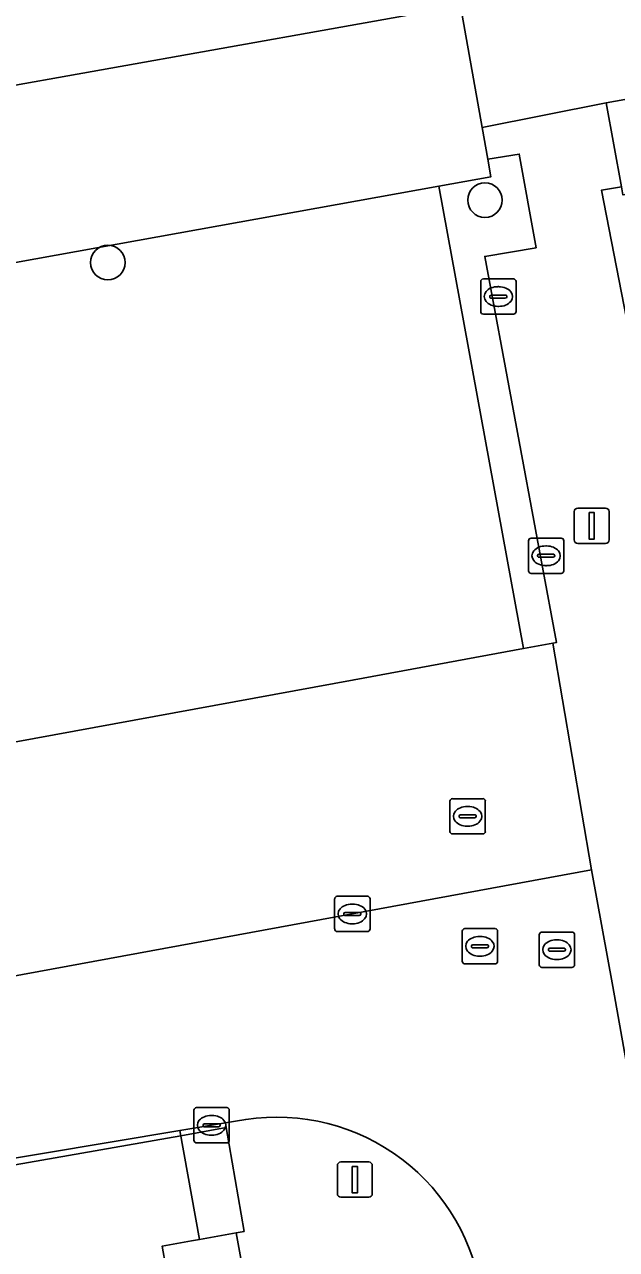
# Model space of a CAD drawing. Extents: x 157793 to 159380, y 380877 to 382313.
# Drawn here: x 158486.3 to 158503.06, y 381448 to 381482.72 of the extents above; entities that cross this region are included whole.
import ezdxf

# ---------------------------------------------------------------- set-up
doc = ezdxf.new("R2010")
doc.units = 0
for name, color, linetype in [('IMGEO_Boom', 7, 'Continuous'), ('IMGEO_Erf', 7, 'Continuous'), ('IMGEO_Groenvoorziening', 7, 'Continuous'), ('IMGEO_Kolk', 7, 'Continuous'), ('IMGEO_Lichtmast', 7, 'Continuous'), ('IMGEO_Muur', 7, 'Continuous'), ('IMGEO_Pand', 7, 'Continuous'), ('IMGEO_Parkeervlak_open', 7, 'Continuous'), ('IMGEO_Rijbaan_lokaal_open', 7, 'Continuous'), ('IMGEO_Rioolput', 7, 'Continuous'), ('IMGEO_Voetpad_op_trap', 7, 'Continuous'), ('IMGEO_Voetpad_open', 7, 'Continuous')]:
    doc.layers.add(name, color=color, linetype=linetype)

msp = doc.modelspace()

# ---------------------------------------------------------------- linework, layer by layer
at = {"layer": 'IMGEO_Boom'}
for centre in [(158499.336, 381477.74), (158488.658, 381475.97)]:
    msp.add_circle(centre, 0.489, dxfattribs=at)
at = {"layer": 'IMGEO_Erf'}
msp.add_lwpolyline([(158503.202, 381478.12), (158502.635, 381478.021), (158503.971, 381471.134)], dxfattribs=at)
at = {"layer": 'IMGEO_Groenvoorziening'}
for points in [[(158499.33, 381476.145), (158500.783, 381476.39), (158500.308, 381479.044), (158499.416, 381478.899), (158499.505, 381478.4), (158498.033, 381478.134), (158500.423, 381465.027), (158501.255, 381465.18), (158501.361, 381465.197), (158500.936, 381467.487)], [(158498.033, 381478.134), (158475.778, 381474.121), (158474.829, 381473.929), (158476.342, 381465.339), (158477.261, 381460.078), (158480.421, 381458.144), (158482.824, 381458.563), (158482.296, 381461.698), (158483.271, 381461.877), (158484.862, 381462.169), (158495.629, 381464.147), (158500.423, 381465.027)]]:
    msp.add_lwpolyline(points, close=True, dxfattribs=at)
at = {"layer": 'IMGEO_Kolk'}
for p, q in [((158499.215, 381474.581), (158499.215, 381475.433)), ((158499.29, 381475.507), (158500.142, 381475.507)), ((158500.216, 381475.433), (158500.216, 381474.581)), ((158499.517, 381475.05), (158499.915, 381475.05)), ((158499.703, 381475.287), (158499.728, 381475.287)), ((158499.474, 381475.001), (158499.474, 381475.013)), ((158499.912, 381474.964), (158499.514, 381474.964)), ((158499.726, 381474.727), (158499.701, 381474.727)), ((158499.958, 381475.013), (158499.958, 381475.001)), ((158500.142, 381474.507), (158499.29, 381474.507)), ((158500.567, 381467.233), (158500.567, 381468.085)), ((158500.642, 381468.159), (158501.494, 381468.159)), ((158501.568, 381468.085), (158501.568, 381467.233)), ((158501.055, 381467.939), (158501.08, 381467.939)), ((158500.826, 381467.653), (158500.826, 381467.665)), ((158501.264, 381467.616), (158500.866, 381467.616)), ((158500.869, 381467.702), (158501.267, 381467.702)), ((158501.078, 381467.379), (158501.053, 381467.379)), ((158501.31, 381467.665), (158501.31, 381467.653)), ((158501.494, 381467.159), (158500.642, 381467.159)), ((158495.155, 381458.009), (158496.007, 381458.009)), ((158495.08, 381457.083), (158495.08, 381457.935)), ((158495.568, 381457.789), (158495.593, 381457.789)), ((158496.081, 381457.935), (158496.081, 381457.083)), ((158495.339, 381457.503), (158495.339, 381457.515)), ((158495.777, 381457.466), (158495.379, 381457.466)), ((158495.382, 381457.552), (158495.78, 381457.552)), ((158495.823, 381457.515), (158495.823, 381457.503)), ((158496.007, 381457.009), (158495.155, 381457.009)), ((158495.591, 381457.229), (158495.566, 381457.229)), ((158491.096, 381451.093), (158491.096, 381451.945)), ((158491.171, 381452.019), (158492.023, 381452.019)), ((158491.584, 381451.799), (158491.609, 381451.799)), ((158492.097, 381451.945), (158492.097, 381451.093)), ((158491.355, 381451.513), (158491.355, 381451.525)), ((158491.793, 381451.476), (158491.395, 381451.476)), ((158491.398, 381451.562), (158491.796, 381451.562)), ((158491.839, 381451.525), (158491.839, 381451.513)), ((158491.607, 381451.239), (158491.582, 381451.239)), ((158492.023, 381451.019), (158491.171, 381451.019))]:
    msp.add_line(p, q, dxfattribs=at)
for points in [[(158499.215, 381474.581), (158499.215, 381475.433)], [(158499.29, 381475.507), (158500.142, 381475.507)], [(158500.216, 381475.433), (158500.216, 381474.581)], [(158500.142, 381474.507), (158499.29, 381474.507)], [(158500.567, 381467.233), (158500.567, 381468.085)], [(158500.642, 381468.159), (158501.494, 381468.159)], [(158501.568, 381468.085), (158501.568, 381467.233)], [(158501.494, 381467.159), (158500.642, 381467.159)], [(158495.155, 381458.009), (158496.007, 381458.009)], [(158495.08, 381457.083), (158495.08, 381457.935)], [(158496.081, 381457.935), (158496.081, 381457.083)], [(158496.007, 381457.009), (158495.155, 381457.009)], [(158491.096, 381451.093), (158491.096, 381451.945)], [(158491.171, 381452.019), (158492.023, 381452.019)], [(158492.097, 381451.945), (158492.097, 381451.093)], [(158492.023, 381451.019), (158491.171, 381451.019)]]:
    msp.add_lwpolyline(points, dxfattribs=at)
for centre, radius, start, end in [((158499.292, 381475.431), 0.0765, 91.552, 178.448), ((158499.292, 381475.431), 0.0765, 91.552, 178.448), ((158500.14, 381475.431), 0.0765, 1.552, 88.448), ((158500.14, 381475.431), 0.0765, 1.552, 88.448), ((158499.514, 381475.01), 0.0403, 85.8775, 175.7526), ((158499.919, 381475.012), 0.0386, 1.7309, 96.639), ((158499.511, 381475), 0.0366, 178.938, 274.7102), ((158499.915, 381475.007), 0.043, 264.8664, 352.4533), ((158499.292, 381474.583), 0.0765, 181.552, 268.448), ((158499.292, 381474.583), 0.0765, 181.552, 268.448), ((158500.14, 381474.583), 0.0765, 271.552, 358.448), ((158500.14, 381474.583), 0.0765, 271.552, 358.448), ((158500.644, 381468.083), 0.0765, 91.552, 178.448), ((158500.644, 381468.083), 0.0765, 91.552, 178.448), ((158501.492, 381468.083), 0.0765, 1.552, 88.448), ((158501.492, 381468.083), 0.0765, 1.552, 88.448), ((158500.866, 381467.662), 0.0403, 85.8775, 175.7526), ((158500.863, 381467.652), 0.0366, 178.938, 274.7102), ((158501.267, 381467.659), 0.043, 264.8664, 352.4533), ((158501.271, 381467.664), 0.0386, 1.7309, 96.639), ((158500.644, 381467.235), 0.0765, 181.552, 268.448), ((158500.644, 381467.235), 0.0765, 181.552, 268.448), ((158501.492, 381467.235), 0.0765, 271.552, 358.448), ((158501.492, 381467.235), 0.0765, 271.552, 358.448), ((158495.157, 381457.933), 0.0765, 91.552, 178.448), ((158495.157, 381457.933), 0.0765, 91.552, 178.448), ((158496.005, 381457.933), 0.0765, 1.552, 88.448), ((158496.005, 381457.933), 0.0765, 1.552, 88.448), ((158495.379, 381457.512), 0.0403, 85.8775, 175.7526), ((158495.376, 381457.502), 0.0366, 178.938, 274.7102), ((158495.78, 381457.509), 0.043, 264.8664, 352.4533), ((158495.784, 381457.514), 0.0386, 1.7309, 96.639), ((158495.157, 381457.085), 0.0765, 181.552, 268.448), ((158495.157, 381457.085), 0.0765, 181.552, 268.448), ((158496.005, 381457.085), 0.0765, 271.552, 358.448), ((158496.005, 381457.085), 0.0765, 271.552, 358.448), ((158491.173, 381451.943), 0.0765, 91.552, 178.448), ((158491.173, 381451.943), 0.0765, 91.552, 178.448), ((158492.021, 381451.943), 0.0765, 1.552, 88.448), ((158492.021, 381451.943), 0.0765, 1.552, 88.448), ((158491.395, 381451.522), 0.0403, 85.8775, 175.7526), ((158491.392, 381451.512), 0.0366, 178.938, 274.7102), ((158491.796, 381451.519), 0.043, 264.8664, 352.4533), ((158491.8, 381451.524), 0.0386, 1.7309, 96.639), ((158491.173, 381451.095), 0.0765, 181.552, 268.448), ((158491.173, 381451.095), 0.0765, 181.552, 268.448), ((158492.021, 381451.095), 0.0765, 271.552, 358.448), ((158492.021, 381451.095), 0.0765, 271.552, 358.448)]:
    msp.add_arc(centre, radius, start, end, dxfattribs=at)
for centre, major_axis, ratio, start_param, end_param in [((158499.702, 381475.007), (-0.387, 0.002), 0.722429, 4.712389, 7.853982), ((158499.727, 381475.007), (-0.39, 0.002), 0.717154, 1.570796, 4.712389), ((158501.054, 381467.659), (-0.387, 0.002), 0.722429, 4.712389, 7.853982), ((158501.079, 381467.659), (-0.39, 0.002), 0.717154, 1.570796, 4.712389), ((158495.567, 381457.509), (-0.387, 0.002), 0.722429, 4.712389, 7.853982), ((158495.592, 381457.509), (-0.39, 0.002), 0.717154, 1.570796, 4.712389), ((158491.583, 381451.519), (-0.387, 0.002), 0.722429, 4.712389, 7.853982), ((158491.608, 381451.519), (-0.39, 0.002), 0.717154, 1.570796, 4.712389)]:
    msp.add_ellipse(centre, major_axis=major_axis, ratio=ratio, start_param=start_param, end_param=end_param, dxfattribs=at)
at = {"layer": 'IMGEO_Lichtmast'}
for p, q in [((158501.862, 381468.11), (158501.862, 381468.91)), ((158501.862, 381468.91), (158501.862, 381468.11)), ((158501.962, 381469.01), (158502.752, 381469.01)), ((158502.752, 381469.01), (158501.962, 381469.01)), ((158502.852, 381468.91), (158502.852, 381468.11)), ((158502.852, 381468.11), (158502.852, 381468.91)), ((158502.752, 381468.01), (158501.962, 381468.01)), ((158501.962, 381468.01), (158502.752, 381468.01)), ((158495.156, 381449.578), (158495.156, 381450.378)), ((158495.156, 381450.378), (158495.156, 381449.578)), ((158495.256, 381450.478), (158496.046, 381450.478)), ((158496.046, 381450.478), (158495.256, 381450.478)), ((158496.146, 381450.378), (158496.146, 381449.578)), ((158496.146, 381449.578), (158496.146, 381450.378)), ((158496.046, 381449.478), (158495.256, 381449.478)), ((158495.256, 381449.478), (158496.046, 381449.478))]:
    msp.add_line(p, q, dxfattribs=at)
for points in [[(158502.282, 381468.885), (158502.432, 381468.885), (158502.432, 381468.135), (158502.282, 381468.135), (158502.282, 381468.885)], [(158495.576, 381450.353), (158495.726, 381450.353), (158495.726, 381449.603), (158495.576, 381449.603), (158495.576, 381450.353)]]:
    msp.add_lwpolyline(points, dxfattribs=at)
for centre, start, end in [((158501.962, 381468.91), 90, 180), ((158501.962, 381468.91), 90, 180), ((158502.752, 381468.91), 0, 90), ((158502.752, 381468.91), 360, 90), ((158501.962, 381468.11), 180, 270), ((158501.962, 381468.11), 180, 270), ((158502.752, 381468.11), 270, 0), ((158502.752, 381468.11), 270, 0), ((158495.256, 381450.378), 90, 180), ((158495.256, 381450.378), 90, 180), ((158496.046, 381450.378), 0, 90), ((158496.046, 381450.378), 360, 90), ((158495.256, 381449.578), 180, 270), ((158495.256, 381449.578), 180, 270), ((158496.046, 381449.578), 270, 0), ((158496.046, 381449.578), 270, 0)]:
    msp.add_arc(centre, 0.1, start, end, dxfattribs=at)
at = {"layer": 'IMGEO_Muur'}
for points in [[(158490.723, 381451.221), (158492.009, 381451.455)], [(158491.987, 381451.584), (158492.009, 381451.455)], [(158480.955, 381449.511), (158490.723, 381451.221)]]:
    msp.add_lwpolyline(points, dxfattribs=at)
at = {"layer": 'IMGEO_Pand'}
for points in [[(158506.102, 381481.097), (158502.772, 381480.494), (158503.202, 381478.12), (158503.244, 381477.887), (158508.626, 381478.862), (158508.153, 381481.469)], [(158491.026, 381448.243), (158490.197, 381448.095), (158490.302, 381447.509), (158491.141, 381442.813), (158493.238, 381443.188), (158492.62, 381446.643), (158492.293, 381448.47), (158491.249, 381448.283)]]:
    msp.add_lwpolyline(points, close=True, dxfattribs=at)
at = {"layer": 'IMGEO_Parkeervlak_open'}
msp.add_lwpolyline([(158499.416, 381478.899), (158499.255, 381479.799), (158498.64, 381483.251), (158474.913, 381479.015), (158474.956, 381478.757), (158475.778, 381474.121), (158498.033, 381478.134), (158499.505, 381478.4)], close=True, dxfattribs=at)
for points in [[(158501.255, 381465.18), (158500.423, 381465.027), (158495.629, 381464.147), (158484.862, 381462.169), (158485.769, 381457.114), (158485.839, 381456.724)], [(158485.055, 381455.573), (158502.349, 381458.754), (158501.255, 381465.18)]]:
    msp.add_lwpolyline(points, dxfattribs=at)
at = {"layer": 'IMGEO_Rijbaan_lokaal_open'}
for points in [[(158474.913, 381479.015), (158498.64, 381483.251), (158510.116, 381485.277), (158515.117, 381489.311), (158516.831, 381489.398), (158555.002, 381496.206), (158555.386, 381496.154), (158561.016, 381494.215), (158562.162, 381493.846), (158562.833, 381493.748), (158588.345, 381498.18)], [(158502.957, 381455.45), (158502.349, 381458.754), (158485.055, 381455.573), (158481.904, 381455.007)], [(158499.208, 381446.897), (158503.658, 381421.905), (158503.768, 381421.288), (158508.875, 381422.23), (158505.837, 381439.237), (158504.944, 381444.262), (158504.524, 381446.625), (158502.957, 381455.45)], [(158476.856, 381449.357), (158476.935, 381449.066), (158490.697, 381451.368), (158491.987, 381451.584), (158492.274, 381451.632)]]:
    msp.add_lwpolyline(points, dxfattribs=at)
msp.add_arc((158493.441, 381445.897), 5.853, 9.8412, 101.503, dxfattribs=at)
at = {"layer": 'IMGEO_Rioolput'}
for p, q in [((158498.345, 381459.849), (158498.345, 381460.701)), ((158498.42, 381460.775), (158499.272, 381460.775)), ((158498.833, 381460.555), (158498.858, 381460.555)), ((158499.346, 381460.701), (158499.346, 381459.849)), ((158498.604, 381460.269), (158498.604, 381460.281)), ((158499.042, 381460.232), (158498.644, 381460.232)), ((158498.647, 381460.318), (158499.045, 381460.318)), ((158499.088, 381460.281), (158499.088, 381460.269)), ((158499.272, 381459.775), (158498.42, 381459.775)), ((158498.856, 381459.995), (158498.831, 381459.995)), ((158498.693, 381456.166), (158498.693, 381457.018)), ((158498.768, 381457.092), (158499.62, 381457.092)), ((158499.694, 381457.018), (158499.694, 381456.166)), ((158500.947, 381456.994), (158501.799, 381456.994)), ((158498.995, 381456.635), (158499.393, 381456.635)), ((158499.181, 381456.872), (158499.206, 381456.872)), ((158500.872, 381456.068), (158500.872, 381456.92)), ((158501.36, 381456.774), (158501.385, 381456.774)), ((158501.873, 381456.92), (158501.873, 381456.068)), ((158498.952, 381456.586), (158498.952, 381456.598)), ((158499.39, 381456.549), (158498.992, 381456.549)), ((158499.204, 381456.312), (158499.179, 381456.312)), ((158499.436, 381456.598), (158499.436, 381456.586)), ((158501.131, 381456.488), (158501.131, 381456.5)), ((158501.569, 381456.451), (158501.171, 381456.451)), ((158501.174, 381456.537), (158501.572, 381456.537)), ((158501.615, 381456.5), (158501.615, 381456.488)), ((158499.62, 381456.092), (158498.768, 381456.092)), ((158501.799, 381455.994), (158500.947, 381455.994)), ((158501.383, 381456.214), (158501.358, 381456.214))]:
    msp.add_line(p, q, dxfattribs=at)
for points in [[(158498.345, 381459.849), (158498.345, 381460.701)], [(158498.42, 381460.775), (158499.272, 381460.775)], [(158499.346, 381460.701), (158499.346, 381459.849)], [(158499.272, 381459.775), (158498.42, 381459.775)], [(158498.693, 381456.166), (158498.693, 381457.018)], [(158498.768, 381457.092), (158499.62, 381457.092)], [(158499.694, 381457.018), (158499.694, 381456.166)], [(158500.947, 381456.994), (158501.799, 381456.994)], [(158500.872, 381456.068), (158500.872, 381456.92)], [(158501.873, 381456.92), (158501.873, 381456.068)], [(158499.62, 381456.092), (158498.768, 381456.092)], [(158501.799, 381455.994), (158500.947, 381455.994)]]:
    msp.add_lwpolyline(points, dxfattribs=at)
for centre, radius, start, end in [((158498.422, 381460.699), 0.0765, 91.552, 178.448), ((158498.422, 381460.699), 0.0765, 91.552, 178.448), ((158499.27, 381460.699), 0.0765, 1.552, 88.448), ((158499.27, 381460.699), 0.0765, 1.552, 88.448), ((158498.644, 381460.278), 0.0403, 85.8775, 175.7526), ((158498.641, 381460.268), 0.0366, 178.938, 274.7102), ((158499.045, 381460.275), 0.043, 264.8664, 352.4533), ((158499.049, 381460.28), 0.0386, 1.7309, 96.639), ((158498.422, 381459.851), 0.0765, 181.552, 268.448), ((158498.422, 381459.851), 0.0765, 181.552, 268.448), ((158499.27, 381459.851), 0.0765, 271.552, 358.448), ((158499.27, 381459.851), 0.0765, 271.552, 358.448), ((158498.77, 381457.016), 0.0765, 91.552, 178.448), ((158498.77, 381457.016), 0.0765, 91.552, 178.448), ((158499.618, 381457.016), 0.0765, 1.552, 88.448), ((158499.618, 381457.016), 0.0765, 1.552, 88.448), ((158500.949, 381456.918), 0.0765, 91.552, 178.448), ((158500.949, 381456.918), 0.0765, 91.552, 178.448), ((158501.797, 381456.918), 0.0765, 1.552, 88.448), ((158501.797, 381456.918), 0.0765, 1.552, 88.448), ((158498.992, 381456.595), 0.0403, 85.8775, 175.7526), ((158499.397, 381456.597), 0.0386, 1.7309, 96.639), ((158498.989, 381456.585), 0.0366, 178.938, 274.7102), ((158499.393, 381456.592), 0.043, 264.8664, 352.4533), ((158501.171, 381456.497), 0.0403, 85.8775, 175.7526), ((158501.168, 381456.487), 0.0366, 178.938, 274.7102), ((158501.572, 381456.494), 0.043, 264.8664, 352.4533), ((158501.576, 381456.499), 0.0386, 1.7309, 96.639), ((158498.77, 381456.168), 0.0765, 181.552, 268.448), ((158498.77, 381456.168), 0.0765, 181.552, 268.448), ((158499.618, 381456.168), 0.0765, 271.552, 358.448), ((158499.618, 381456.168), 0.0765, 271.552, 358.448), ((158500.949, 381456.07), 0.0765, 181.552, 268.448), ((158500.949, 381456.07), 0.0765, 181.552, 268.448), ((158501.797, 381456.07), 0.0765, 271.552, 358.448), ((158501.797, 381456.07), 0.0765, 271.552, 358.448)]:
    msp.add_arc(centre, radius, start, end, dxfattribs=at)
for centre, major_axis, ratio, start_param, end_param in [((158498.832, 381460.275), (-0.387, 0.002), 0.722429, 4.712389, 7.853982), ((158498.857, 381460.275), (-0.39, 0.002), 0.717154, 1.570796, 4.712389), ((158499.18, 381456.592), (-0.387, 0.002), 0.722429, 4.712389, 7.853982), ((158499.205, 381456.592), (-0.39, 0.002), 0.717154, 1.570796, 4.712389), ((158501.359, 381456.494), (-0.387, 0.002), 0.722429, 4.712389, 7.853982), ((158501.384, 381456.494), (-0.39, 0.002), 0.717154, 1.570796, 4.712389)]:
    msp.add_ellipse(centre, major_axis=major_axis, ratio=ratio, start_param=start_param, end_param=end_param, dxfattribs=at)
at = {"layer": 'IMGEO_Voetpad_op_trap'}
msp.add_lwpolyline([(158492.009, 381451.455), (158491.987, 381451.584), (158490.697, 381451.368), (158491.249, 381448.283), (158492.293, 381448.47), (158492.518, 381448.51)], close=True, dxfattribs=at)
at = {"layer": 'IMGEO_Voetpad_open'}
for points in [[(158558.447, 381489.972), (158558.939, 381487.745), (158562.027, 381488.256), (158561.016, 381494.215), (158555.386, 381496.154), (158555.002, 381496.206), (158516.831, 381489.398), (158515.117, 381489.311), (158510.116, 381485.277), (158498.64, 381483.251), (158499.255, 381479.799), (158502.772, 381480.494), (158506.102, 381481.097), (158506.018, 381482.13), (158513.896, 381483.492), (158516.633, 381487.868)], [(158503.971, 381471.134), (158502.635, 381478.021), (158503.202, 381478.12), (158502.772, 381480.494), (158499.255, 381479.799), (158499.416, 381478.899), (158500.308, 381479.044), (158500.783, 381476.39), (158499.33, 381476.145), (158500.936, 381467.487), (158501.361, 381465.197), (158501.255, 381465.18), (158502.349, 381458.754), (158502.957, 381455.45), (158504.524, 381446.625)], [(158492.274, 381451.632), (158491.987, 381451.584), (158492.009, 381451.455), (158492.518, 381448.51), (158492.293, 381448.47), (158492.62, 381446.643)]]:
    msp.add_lwpolyline(points, dxfattribs=at)
msp.add_lwpolyline([(158490.197, 381448.095), (158491.026, 381448.243), (158491.249, 381448.283), (158490.697, 381451.368), (158476.935, 381449.066), (158477.002, 381448.725), (158474.969, 381447.988), (158470.236, 381444.193), (158470.582, 381442.257), (158473.753, 381442.824), (158473.42, 381444.416), (158476.551, 381444.989), (158476.44, 381445.608), (158478.917, 381446.051), (158479.015, 381445.506), (158482.431, 381446.087), (158482.312, 381446.75), (158486.672, 381447.53), (158486.782, 381446.915), (158490.302, 381447.509)], close=True, dxfattribs=at)
msp.add_arc((158493.441, 381445.897), 5.853, 9.8412, 101.503, dxfattribs=at)

doc.saveas('drawing.dxf')
